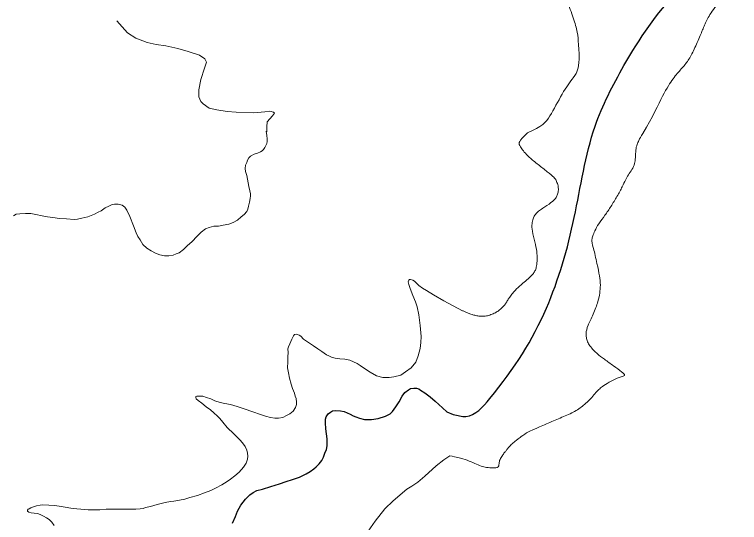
# Model space of a CAD drawing. Extents: x 553962 to 842807, y 8883888 to 9032388.
# Drawn here: x 712068 to 713260, y 8964762 to 8965597 of the extents above; entities that cross this region are included whole.
import ezdxf

# ---------------------------------------------------------------- set-up
doc = ezdxf.new("R2010")
doc.units = 0
doc.header["$LTSCALE"] = 200
doc.layers.add('24', color=7, linetype='Continuous', lineweight=25)
doc.layers.add('8', color=7, linetype='Continuous', lineweight=13)

msp = doc.modelspace()

# ---------------------------------------------------------------- linework, layer by layer
at = {"layer": '24'}
msp.add_lwpolyline([(712426.5, 8964761.1), (712431.3, 8964771.9), (712434.6, 8964780.6), (712440.2, 8964790.3), (712447.7, 8964800.3), (712455, 8964807.6), (712460, 8964811.5), (712466.4, 8964814.6), (712475.8, 8964817), (712489.2, 8964821.2), (712503.7, 8964825.6), (712514.6, 8964829.5), (712524.9, 8964832.9), (712536.6, 8964836.8), (712547.2, 8964841.8), (712554.2, 8964846), (712560.1, 8964850.4), (712564, 8964853.5), (712568.7, 8964858.5), (712572.9, 8964864.1), (712575.7, 8964869.4), (712578.2, 8964875.8), (712581, 8964882.2), (712582.1, 8964887.8), (712582.1, 8964894.2), (712581.8, 8964899.4), (712580.7, 8964907.5), (712579.6, 8964916.1), (712579, 8964925.6), (712579, 8964931.7), (712580.2, 8964935.9), (712583.5, 8964940.6), (712587.1, 8964943.4), (712590.5, 8964945.7), (712596.1, 8964946.2), (712603.6, 8964945.7), (712610, 8964944.3), (712614.8, 8964942.3), (712619.8, 8964939.8), (712624.8, 8964937.3), (712628.9, 8964935.6), (712634.8, 8964933.4), (712643.5, 8964931.5), (712654.6, 8964931.5), (712665.8, 8964933.1), (712678, 8964937), (712685.3, 8964940.7), (712689.2, 8964944.3), (712694.8, 8964952.1), (712700.1, 8964960.4), (712705.4, 8964969.6), (712709.6, 8964975.5), (712715.7, 8964980), (712719, 8964982.2), (712724.1, 8964983), (712728.5, 8964983), (712732.4, 8964981.6), (712735.5, 8964979.4), (712742.2, 8964975.2), (712751.4, 8964968.5), (712759.2, 8964961.6), (712771.2, 8964950.7), (712778.7, 8964943.7), (712788.8, 8964939.7)], dxfattribs=at)
msp.add_spline([(712788.8, 8964939.7), (712810, 8964936.4), (712849.2, 8964965.8), (712942.3, 8965114.4), (712988, 8965263.1), (713022.3, 8965413.3), (713069.7, 8965512.9), (713157.9, 8965633.8), (713246.1, 8965715.4), (713280.3, 8965792.2), (713237.9, 8965855.9), (713229.7, 8965902.9), (713239.5, 8965932.3), (713254.2, 8965947.1), (713278.7, 8965940.5), (713308.1, 8965930.7), (713347.3, 8965937.3), (713384.8, 8965963.4), (713415.9, 8965999.3), (713425.7, 8966043.5), (713442, 8966081), (713468.1, 8966087.6), (713484.5, 8966095.8), (713482.8, 8966135), (713497.5, 8966192.2), (713549.8, 8966334.3), (713585.7, 8966420.9), (713746.6, 8966711.8), (713820.1, 8966850.6), (713901.8, 8966907.8), (713934.4, 8966981.3), (713967.1, 8967103.9), (714024.2, 8967177.4)], degree=3, dxfattribs=at)
at = {"layer": '8'}
for points in [[(712236, 8965586.6), (712253.5, 8965566.7), (712267.4, 8965558.1), (712285.8, 8965550.9), (712301.1, 8965547.5), (712316.7, 8965545.6), (712336.5, 8965541.2), (712353.3, 8965536.3), (712372.1, 8965530), (712381.1, 8965523.9), (712383.5, 8965518.3), (712380.4, 8965508.8), (712374, 8965490), (712370.9, 8965473), (712370.9, 8965461.8), (712374, 8965453.7), (712377.9, 8965449.8), (712387.7, 8965443), (712400.4, 8965440.3), (712417.7, 8965437.6), (712432.5, 8965436.2), (712461.3, 8965435.2), (712479.3, 8965436.9), (712487.6, 8965437.9), (712493.7, 8965436.4), (712495.2, 8965434.5), (712492.3, 8965430.3), (712483.5, 8965420.6), (712482.5, 8965412), (712482.5, 8965404)], [(712481.6, 8965404.9), (712482.7, 8965397.8), (712483.4, 8965392.6), (712483.4, 8965388.4), (712482.5, 8965384.6), (712479.6, 8965378.1), (712477, 8965374.8), (712474.9, 8965372.7), (712472.1, 8965371.1), (712467.6, 8965369.2), (712462, 8965367.1), (712456.1, 8965364.3), (712453.3, 8965361.2), (712451.2, 8965357.5), (712449.6, 8965353.5), (712447.9, 8965349.3), (712447.2, 8965343.7), (712447.7, 8965338.7)], [(712447.7, 8965338.7), (712449.8, 8965332.4), (712450.7, 8965326.3), (712451.9, 8965320.5), (712453.1, 8965314.4), (712455, 8965307.1), (712455.9, 8965302.4), (712455.9, 8965298.7), (712455.2, 8965294.7), (712454, 8965288.6), (712452.8, 8965282.1), (712451.7, 8965276.7), (712449.6, 8965272.9), (712445.6, 8965268), (712440.7, 8965264.2), (712434.3, 8965259.1), (712427.3, 8965255.1), (712420, 8965252.3), (712411.1, 8965250.6), (712403.1, 8965249.2), (712395.6, 8965248.8), (712388.1, 8965247.1), (712381.8, 8965244.8), (712374.6, 8965239.2), (712368, 8965232.4), (712359.3, 8965223.5), (712352.3, 8965217.2), (712345.5, 8965210.8), (712338.7, 8965205.4), (712333.7, 8965203.3), (712328.8, 8965201.5), (712321.8, 8965200.3), (712314.5, 8965200.3), (712306.8, 8965201.9), (712299.7, 8965204.7), (712292.4, 8965208.5), (712285.4, 8965212.9), (712278.8, 8965219), (712274.6, 8965226.5), (712270.8, 8965231.9), (712267.8, 8965238.2), (712263.6, 8965249.7), (712257.7, 8965265), (712252.8, 8965275.5), (712249.3, 8965280.4), (712244.8, 8965283.7), (712238.2, 8965285.1), (712232.6, 8965285.1), (712228.6, 8965284.4), (712223.2, 8965282.1), (712217.1, 8965279), (712210.6, 8965274.1), (712205.6, 8965272.2), (712199.3, 8965268.7), (712188.5, 8965264.5), (712178.6, 8965261.9), (712171.8, 8965260.3), (712165.8, 8965259.8), (712153.4, 8965260.8), (712141.7, 8965261.5), (712131.1, 8965263.1), (712122.4, 8965264.5), (712113.2, 8965265.9), (712103.2, 8965268.2), (712094.9, 8965269.7), (712086, 8965269.9), (712076.6, 8965269.2), (712070.8, 8965268.5), (712066.6, 8965266)], [(712804.3, 8965110), (712773.9, 8965126.3), (712756.7, 8965136.3), (712745.4, 8965143.4), (712738.5, 8965147.4), (712732.6, 8965151.6), (712728.9, 8965155.3), (712725.5, 8965158.4), (712722.7, 8965160.4), (712719, 8965161.5), (712717.3, 8965161.2), (712715.9, 8965160.1), (712715, 8965157.8), (712715.9, 8965153.3), (712718.4, 8965146.5), (712722.7, 8965135.2), (712727.2, 8965124.7), (712729.8, 8965116.3), (712732.3, 8965103.2), (712734.6, 8965086), (712736.3, 8965067.6), (712735.7, 8965058), (712734.5, 8965047.9), (712731.3, 8965035.7), (712727.7, 8965025.5), (712719.7, 8965016.2), (712710.7, 8965009.7), (712702.8, 8965004), (712691.4, 8965001.5), (712683.8, 8965000.4), (712673.3, 8965000.4), (712663.1, 8965002.9), (712652.4, 8965009.1), (712643, 8965015.1), (712636.2, 8965019.9), (712631.1, 8965023.3), (712625.2, 8965026.1), (712619, 8965028.6), (712610.8, 8965030.3), (712602.8, 8965031.2), (712595.2, 8965032.3), (712589, 8965034), (712584.7, 8965035.7), (712580.7, 8965037.7), (712573.2, 8965042.8), (712566.7, 8965047.4), (712559.3, 8965052.2), (712549.4, 8965058.7), (712543.2, 8965063.2), (712538.7, 8965068), (712535.8, 8965070), (712533.3, 8965070.8), (712530.9, 8965071.5), (712528.3, 8965071.2), (712526.6, 8965068.7), (712523.7, 8965063.2), (712520.6, 8965055.6), (712518.6, 8965050.9), (712517.4, 8965047.2), (712517.7, 8965041.5), (712517.4, 8965034.4), (712517, 8965025.9), (712516.9, 8965016.4), (712518.3, 8965007.9), (712520, 8964999.4)], [(712520, 8964999.4), (712522.7, 8964989.6), (712524.9, 8964982.2), (712528.3, 8964974.6), (712529.5, 8964969.9), (712531, 8964965.7), (712531.5, 8964959.6), (712531.5, 8964956.2), (712530.1, 8964951.3), (712526, 8964944.9), (712520.4, 8964940.7), (712515.3, 8964937.7), (712508.9, 8964934.8), (712502.1, 8964933.4), (712495.8, 8964933.6), (712488.9, 8964934.6), (712480.7, 8964936.9), (712470.5, 8964939.8), (712461.2, 8964943.5), (712444, 8964949.4), (712433.9, 8964952.4), (712423, 8964955.7), (712413.9, 8964957.4), (712406.1, 8964959.5), (712397.4, 8964961.9), (712390.6, 8964965.1), (712383.3, 8964967.7), (712377.6, 8964969.4), (712373.7, 8964969.9), (712371, 8964969.9), (712367.8, 8964969.8), (712366.1, 8964969.1), (712365.9, 8964967.2), (712366.6, 8964965.1), (712369.6, 8964962.6), (712375.7, 8964957.9), (712383.1, 8964952.2)], [(712383.1, 8964952.2), (712390.4, 8964947.3), (712395.5, 8964942.3), (712401.9, 8964936.6), (712405.4, 8964933.1), (712410.5, 8964926.7), (712417.4, 8964918.2), (712428.7, 8964907.6), (712433.8, 8964902.5), (712438.5, 8964897.7), (712442.8, 8964893), (712447, 8964887.1), (712449.8, 8964881), (712451.2, 8964876.1), (712451.5, 8964870.9), (712450.7, 8964865.9), (712448.8, 8964859.6), (712444.6, 8964853), (712437.1, 8964844.9), (712430, 8964838.8), (712422.8, 8964833.2), (712417.3, 8964829.6), (712408.9, 8964824), (712398.3, 8964818.6), (712390.6, 8964814.8), (712380.3, 8964810.8), (712368.8, 8964806.5), (712356.1, 8964803), (712347.7, 8964800.6), (712339.2, 8964799), (712330, 8964797.1), (712324.4, 8964796.6), (712315.4, 8964794.7), (712302.7, 8964791.4), (712291.3, 8964788.4), (712283.5, 8964786.5), (712279.2, 8964785.2), (712274.3, 8964784.4), (712267.3, 8964784), (712248.2, 8964783.7), (712231.7, 8964784), (712218.8, 8964784), (712208.4, 8964782.8), (712189.2, 8964783), (712177.1, 8964784), (712170.3, 8964784.6), (712160.7, 8964785.4), (712151.3, 8964787.2), (712141.6, 8964788.7), (712133.6, 8964789.8), (712124.7, 8964790.8), (712114.1, 8964791), (712110.3, 8964790.6), (712104, 8964789.6), (712099, 8964788), (712094.6, 8964786.3), (712092, 8964784.7), (712090.4, 8964783.9), (712089.4, 8964782.1), (712089.1, 8964780.6), (712091.5, 8964779.2), (712095.3, 8964777.8), (712100.5, 8964777.4), (712105.6, 8964776.6), (712110.3, 8964775.3)], [(712649.4, 8964747.6), (712660.8, 8964764), (712676.6, 8964784.3), (712690.6, 8964797.6), (712712.8, 8964816.6), (712721, 8964821.7), (712731.1, 8964828.6), (712742.6, 8964838.1), (712760.9, 8964855.2), (712773.6, 8964865.3), (712783.7, 8964871.7)], [(712110.3, 8964775.3), (712115.8, 8964772.6), (712120.4, 8964769.7), (712124.9, 8964767.1), (712129.1, 8964762.8), (712133.4, 8964757)]]:
    msp.add_lwpolyline(points, dxfattribs=at)
for points in [[(713492.8, 8966108.4), (713493.3, 8966110.3), (713493.3, 8966113.7), (713491.4, 8966120.3), (713490.4, 8966122.3), (713486.8, 8966130), (713486.8, 8966132.7), (713488.2, 8966135.1), (713494.3, 8966145.4), (713487.2, 8966144.6), (713483.1, 8966143.8), (713478.9, 8966141.3), (713477.7, 8966136.7), (713477.7, 8966133.1), (713479.3, 8966126.4), (713482.3, 8966120.1), (713483.1, 8966111.9), (713482.7, 8966106.4), (713478.7, 8966103), (713471.8, 8966101.6), (713455.4, 8966109.1), (713445.1, 8966112.7), (713437.6, 8966110.5), (713430.1, 8966096.3), (713424.9, 8966076.3), (713420.6, 8966048.2), (713417.8, 8966031.4), (713412.2, 8966014.9), (713397.2, 8965986.4), (713385.3, 8965974.9), (713365.1, 8965961.5), (713344.8, 8965947.6), (713335.9, 8965941.5), (713328.5, 8965939.4), (713320.8, 8965939), (713308.5, 8965940.7), (713304.1, 8965942), (713294.7, 8965943), (713285, 8965947.7), (713278.7, 8965953.4), (713271, 8965960.4), (713269.6, 8965968.8), (713269.6, 8965976.8), (713276.3, 8965990.2), (713295.1, 8966018.6), (713295.7, 8966028.6), (713286.7, 8966025.6), (713274.7, 8966015.9), (713265.6, 8966004.6), (713259.2, 8965987.4), (713247.8, 8965969), (713235.4, 8965962.3), (713218, 8965947.2), (713212, 8965934.2), (713212.3, 8965923.8), (713212, 8965912), (713208.7, 8965890.6), (713209.7, 8965878.2), (713213, 8965862.5), (713221.1, 8965850.8), (713233.1, 8965836.1), (713241.5, 8965820.7), (713246.8, 8965806), (713244.5, 8965787), (713239.1, 8965773.6), (713233, 8965763.7), (713217.9, 8965747.3), (713199.2, 8965732.6), (713188.2, 8965728.2), (713163.7, 8965718.9), (713146.7, 8965710.5), (713130.9, 8965697.8), (713125.2, 8965687.1), (713122.6, 8965668.1), (713115.2, 8965646.7), (713105.3, 8965632.8), (713095.6, 8965623.5), (713085.2, 8965618.8), (713068.2, 8965616.4), (713055.1, 8965617.4), (713030, 8965622.5), (713020.7, 8965626.1), (713000, 8965634.5), (712984.9, 8965647.5), (712969.5, 8965657.9), (712960.2, 8965673.8), (712944.5, 8965704.3), (712946.7, 8965668.6), (712953.8, 8965653.5), (712964.5, 8965642.5), (712973.2, 8965625.5), (712984.5, 8965598.1), (712992.9, 8965571.3), (712994.6, 8965555.3), (712996.9, 8965520.5), (712993.9, 8965504.5), (712988.9, 8965496.1), (712967.8, 8965468), (712948.1, 8965426.9), (712935, 8965412.5), (712911.3, 8965402.6)], [(713100.6, 8965401.5), (713117.2, 8965429.1), (713135.1, 8965468.4), (713150.8, 8965492.7), (713164.2, 8965507.7), (713175.7, 8965521), (713184.8, 8965538.6), (713195.6, 8965563.6), (713202.1, 8965579.6), (713208.9, 8965594.8), (713228.8, 8965621.9), (713235.2, 8965630.4), (713238.3, 8965634.1)], [(712783.7, 8964871.7), (712794.7, 8964869.4), (712805.2, 8964866.6), (712818.9, 8964862), (712830.1, 8964856.4), (712839.9, 8964852.9), (712847.6, 8964852.2), (712864.1, 8964850.8), (712864.1, 8964859.2), (712865.5, 8964865.5), (712870.1, 8964872.2), (712873.3, 8964877.1), (712876.8, 8964881), (712879.6, 8964884.8), (712882.4, 8964888.3), (712889.8, 8964894.6), (712895, 8964898.8), (712899.2, 8964902.3), (712913.6, 8964912.2), (712924.1, 8964915.7), (712948.3, 8964926.9), (712970.8, 8964936), (712991.9, 8964945.5), (713007.7, 8964958.1), (713017.7, 8964967.8), (713023.3, 8964975.9), (713030, 8964982.2), (713035.6, 8964986.4), (713048.2, 8964994.8), (713062.2, 8965001.1), (713073.8, 8965003.2), (713066.5, 8965009.2), (713053.1, 8965019.3), (713037, 8965030.6), (713025.1, 8965039.7), (713020.1, 8965044.6), (713013.1, 8965052.7), (713009.6, 8965059), (713007.9, 8965066.3), (713006.8, 8965071.9), (713009.6, 8965085.2), (713019.4, 8965103.7), (713027.9, 8965126.9), (713030, 8965138.8), (713031.4, 8965152.1), (713029.6, 8965166.8), (713025.8, 8965186.1), (713019, 8965216.2), (713016.9, 8965221.8), (713016.9, 8965227), (713018.3, 8965232.6), (713021.5, 8965241.1), (713027.5, 8965252.6), (713038.7, 8965266.7), (713048.5, 8965281.7), (713058.3, 8965297.5), (713067.5, 8965314.9), (713072.1, 8965324.7), (713076.7, 8965333.5), (713083, 8965341.5), (713087.9, 8965352.4), (713088.6, 8965360.5), (713088.9, 8965375.2), (713090.9, 8965382.5), (713094.6, 8965391.5), (713100.6, 8965401.5)], [(712911.3, 8965402.6), (712895.7, 8965387.9), (712897.8, 8965382.6), (712900.4, 8965378.4), (712905.5, 8965370.9), (712913.1, 8965362.6), (712929, 8965349.9), (712944.3, 8965338.3), (712955.9, 8965328.2), (712958, 8965325.1), (712961.2, 8965316.6), (712961.7, 8965314.5), (712962.2, 8965306.6), (712960.1, 8965299.7), (712957.9, 8965295.1), (712951.4, 8965288.3), (712934.7, 8965277.6), (712929.4, 8965273.9), (712923.8, 8965268.2), (712920.7, 8965263.1), (712918.9, 8965255.4), (712917.8, 8965245.9), (712922, 8965227.1), (712926.3, 8965210.5), (712927.4, 8965197.3), (712926.5, 8965185.1), (712924.9, 8965178.2), (712922, 8965172.4), (712917.8, 8965167.9), (712910.5, 8965161), (712900.9, 8965152.7), (712896.2, 8965149.1), (712891.6, 8965144.2), (712885.2, 8965136.8), (712880.8, 8965131), (712878.1, 8965126.7), (712874.6, 8965120.1), (712871.3, 8965117.3), (712866.5, 8965112.6), (712861.8, 8965108.5), (712854.9, 8965105), (712847.4, 8965102.1), (712839.7, 8965100.7), (712833.1, 8965101.2), (712826, 8965101.8), (712819.8, 8965104.1), (712816.4, 8965104.9), (712813.9, 8965106), (712808.8, 8965108.3), (712805.3, 8965109.6), (712804.3, 8965110)]]:
    msp.add_open_spline(points, degree=3, dxfattribs=at)

doc.saveas('drawing.dxf')
